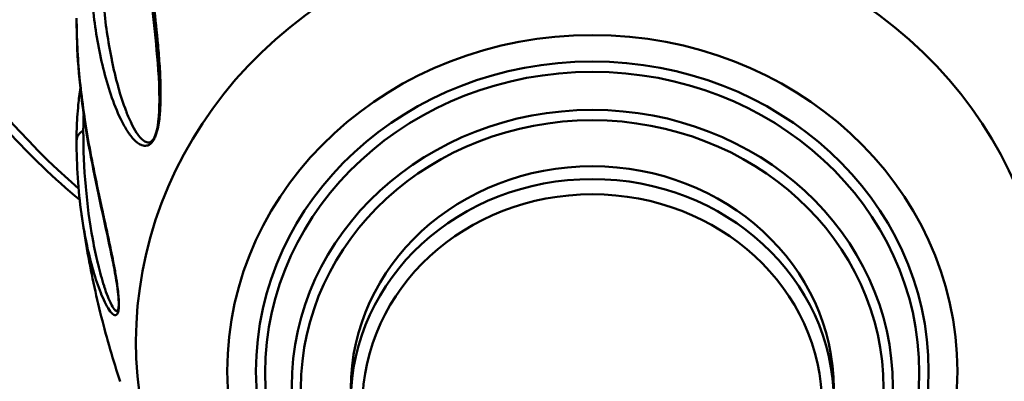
# Model space of a CAD drawing. Header units: inches. Extents: x 0.8 to 72.9, y -7.8 to 49.3.
# Tile 271 of 310: x 64.222 to 65.547, y 22.934 to 23.421. Entities that reach past the tile are written whole.
import ezdxf

# ---------------------------------------------------------------- set-up
doc = ezdxf.new("R2010")
doc.units = ezdxf.units.IN
doc.header["$MEASUREMENT"] = 0
doc.layers.add('Visible Edges(ROSSANSI)', color=7, linetype='Continuous', lineweight=50)
doc.layers.add('Visible Tangent Edges(ROSSANSI)', color=7, linetype='Continuous', lineweight=50)

msp = doc.modelspace()

# ---------------------------------------------------------------- linework, layer by layer
at = {"layer": 'Visible Edges(ROSSANSI)'}
msp.add_ellipse((64.9924, 22.9239), major_axis=(-0.325, 0), ratio=0.920845, start_param=3.141593, end_param=6.283185, dxfattribs=at)
for points, knots in [([(64.4096, 23.3129), (64.4096, 23.3411), (64.4073, 23.3649), (64.4007, 23.4331), (64.3955, 23.4734), (64.3866, 23.5623), (64.3836, 23.6091), (64.3836, 23.6535)], [0, 0, 0, 0, 0.327354, 0.327354, 0.979065, 0.979065, 1.835054, 1.835054, 1.835054, 1.835054]), ([(64.0378, 23.5295), (64.0782, 23.4357), (64.1351, 23.348), (64.2354, 23.2377), (64.2678, 23.2066), (64.3024, 23.1777)], [5.0903185, 5.0903185, 5.0903185, 5.0903185, 5.4097622, 5.4097622, 5.5460811, 5.5460811, 5.5460811, 5.5460811]), ([(64.3549, 23.0384), (64.3549, 23.0393), (64.3549, 23.0403), (64.3548, 23.0423), (64.3547, 23.0434), (64.3546, 23.0458), (64.3545, 23.0472), (64.3542, 23.0502), (64.354, 23.0518), (64.3535, 23.0563), (64.3531, 23.0591), (64.352, 23.0669), (64.3512, 23.0717), (64.3488, 23.0859), (64.347, 23.0947), (64.3411, 23.1235), (64.3371, 23.1415), (64.3226, 23.2075), (64.314, 23.2498), (64.3015, 23.3358), (64.2981, 23.3787), (64.2981, 23.4205)], [0, 0, 0, 0, 0.007759, 0.007759, 0.015766, 0.015766, 0.026412, 0.026412, 0.039566, 0.039566, 0.065014, 0.065014, 0.113732, 0.113732, 0.219196, 0.219196, 0.476739, 0.476739, 1.204697, 1.204697, 2.007966, 2.007966, 2.007966, 2.007966]), ([(64.2981, 23.2578), (64.2981, 23.2682), (64.2984, 23.2787), (64.2995, 23.2948), (64.2999, 23.3004), (64.3012, 23.3136), (64.3021, 23.3213), (64.3032, 23.3291)], [0, 0, 0, 0, 0.1976519, 0.1976519, 0.2990425, 0.2990425, 0.438992, 0.438992, 0.438992, 0.438992]), ([(64.3568, 22.9333), (64.3521, 22.9475), (64.3476, 22.9619), (64.3392, 22.991), (64.3352, 23.0058), (64.3277, 23.0357), (64.3242, 23.0508), (64.3177, 23.0813), (64.3147, 23.0967), (64.3094, 23.1274), (64.307, 23.1427), (64.3048, 23.1581)], [2.847303, 2.847303, 2.847303, 2.847303, 2.8809358, 2.8809358, 2.9145687, 2.9145687, 2.9482015, 2.9482015, 2.9818344, 2.9818344, 3.0147234, 3.0147234, 3.0147234, 3.0147234])]:
    msp.add_open_spline(points, degree=3, knots=knots, dxfattribs=at)
for points in [[(64.3034, 23.3307), (64.3034, 23.3307), (64.3034, 23.3307), (64.3034, 23.3307)], [(64.4096, 23.3127), (64.4096, 23.3128), (64.4096, 23.3128), (64.4096, 23.3129)], [(64.3047, 23.1591), (64.3003, 23.1908), (64.2981, 23.2239), (64.2981, 23.2578)]]:
    msp.add_open_spline(points, degree=3, dxfattribs=at)
at = {"layer": 'Visible Tangent Edges(ROSSANSI)'}
for centre, major_axis, start_param, end_param in [((64.9924, 23.8733), (1.0116, 0), 5.465042, 10.242921), ((64.9924, 22.9868), (-0.6143, 0), 2.672582, 6.752196), ((64.3137, 23.2578), (-0.0156, 0), 5.141323, 6.283185), ((64.9924, 22.9066), (-0.325, 0), 3.141593, 6.283185)]:
    msp.add_ellipse(centre, major_axis=major_axis, ratio=0.920845, start_param=start_param, end_param=end_param, dxfattribs=at)
for centre, major_axis in [((64.9924, 22.9473), (0.4915, 0)), ((64.9924, 22.9473), (0.4528, 0)), ((64.9924, 22.9448), (-0.4403, 0)), ((64.9924, 22.9263), (0.4047, 0)), ((64.9924, 22.9239), (-0.3922, 0)), ((64.9924, 22.9005), (-0.3094, 0))]:
    msp.add_ellipse(centre, major_axis=major_axis, ratio=0.920845, dxfattribs=at)
for points, knots in [([(64.3857, 23.6607), (64.3857, 23.6347), (64.3867, 23.6078), (64.3905, 23.5517), (64.3933, 23.5226), (64.3982, 23.4765), (64.4, 23.4607), (64.4037, 23.4279), (64.4055, 23.4109), (64.408, 23.3839), (64.4088, 23.3747), (64.4102, 23.3555), (64.4108, 23.3456), (64.4112, 23.3299), (64.4113, 23.3245), (64.4113, 23.3133), (64.4112, 23.3075), (64.4107, 23.2983), (64.4105, 23.2951), (64.4098, 23.2885), (64.4094, 23.285), (64.4083, 23.2777), (64.4075, 23.2738), (64.4058, 23.2678), (64.4051, 23.2658), (64.4036, 23.262), (64.4028, 23.2602), (64.4002, 23.2558), (64.3986, 23.2541), (64.3956, 23.2517), (64.3942, 23.2512), (64.3904, 23.2502), (64.3881, 23.2506), (64.3818, 23.2529), (64.3782, 23.2561), (64.3715, 23.2633), (64.3684, 23.2676), (64.3627, 23.2767), (64.36, 23.2816), (64.3525, 23.297), (64.3481, 23.3081), (64.3403, 23.3311), (64.3369, 23.343), (64.328, 23.3794), (64.3236, 23.4046), (64.3179, 23.4555), (64.3165, 23.4811), (64.3165, 23.5068)], [0, 0, 0, 0, 0.00507623, 0.00507623, 0.01015245, 0.01015245, 0.01269056, 0.01269056, 0.01522868, 0.01522868, 0.01649773, 0.01649773, 0.01776679, 0.01776679, 0.01840132, 0.01840132, 0.01903585, 0.01903585, 0.01935311, 0.01935311, 0.01967037, 0.01967037, 0.01998764, 0.01998764, 0.02014627, 0.02014627, 0.0203049, 0.0203049, 0.02062217, 0.02062217, 0.02093943, 0.02093943, 0.02157396, 0.02157396, 0.02284302, 0.02284302, 0.02411207, 0.02411207, 0.02538113, 0.02538113, 0.02791924, 0.02791924, 0.03045735, 0.03045735, 0.03553358, 0.03553358, 0.0406098, 0.0406098, 0.0406098, 0.0406098]), ([(64.331, 23.5175), (64.331, 23.492), (64.3322, 23.4666), (64.3345, 23.4414), (64.3345, 23.4413), (64.3346, 23.4411), (64.3346, 23.4409), (64.3369, 23.4159), (64.3405, 23.391), (64.3454, 23.3668), (64.3454, 23.3665), (64.3455, 23.3662), (64.3456, 23.3659), (64.348, 23.3541), (64.3507, 23.3424), (64.3539, 23.331), (64.3539, 23.3307), (64.354, 23.3303), (64.3541, 23.33), (64.3573, 23.3187), (64.3608, 23.3077), (64.3648, 23.2974), (64.3649, 23.297), (64.3651, 23.2966), (64.3652, 23.2963), (64.3673, 23.2909), (64.3695, 23.2858), (64.3719, 23.2809), (64.3741, 23.2764), (64.3764, 23.2721), (64.379, 23.2682), (64.3792, 23.2679), (64.3794, 23.2676), (64.3796, 23.2673), (64.3822, 23.2635), (64.3849, 23.26), (64.3882, 23.2576), (64.3884, 23.2575), (64.3886, 23.2573), (64.3888, 23.2572), (64.3904, 23.2561), (64.392, 23.2553), (64.3939, 23.2551), (64.3941, 23.2551), (64.3943, 23.2551), (64.3946, 23.2551), (64.3954, 23.2551), (64.3964, 23.2553), (64.3974, 23.2558), (64.3976, 23.2559), (64.3978, 23.256), (64.398, 23.2561), (64.3985, 23.2564), (64.3989, 23.2567), (64.3994, 23.2571), (64.4002, 23.2578), (64.4009, 23.2587), (64.4017, 23.2599), (64.4018, 23.2601), (64.402, 23.2603), (64.4021, 23.2605), (64.4028, 23.2616), (64.4035, 23.2631), (64.4041, 23.2647), (64.4047, 23.2664), (64.4053, 23.2681), (64.4057, 23.2698), (64.4058, 23.2701), (64.4059, 23.2704), (64.4059, 23.2706), (64.4068, 23.2739), (64.4073, 23.277), (64.4077, 23.28), (64.4078, 23.2805), (64.4079, 23.281), (64.4079, 23.2815), (64.4083, 23.2842), (64.4085, 23.2868), (64.4088, 23.2892), (64.4088, 23.2898), (64.4088, 23.2904), (64.4089, 23.291), (64.4091, 23.2933), (64.4092, 23.2956), (64.4093, 23.2979), (64.4093, 23.2985), (64.4093, 23.2991), (64.4094, 23.2997), (64.4095, 23.3042), (64.4096, 23.3085), (64.4096, 23.3127)], [0, 0, 0, 0, 0.00497046, 0.00497046, 0.00497046, 0.00500413, 0.00500413, 0.00500413, 0.00994093, 0.00994093, 0.00994093, 0.01000326, 0.01000326, 0.01000326, 0.01242616, 0.01242616, 0.01242616, 0.01250057, 0.01250057, 0.01250057, 0.01491139, 0.01491139, 0.01491139, 0.01499589, 0.01499589, 0.01499589, 0.0162413, 0.0162413, 0.0162413, 0.01739662, 0.01739662, 0.01739662, 0.0174819, 0.0174819, 0.0174819, 0.01863924, 0.01863924, 0.01863924, 0.01871681, 0.01871681, 0.01871681, 0.01926055, 0.01926055, 0.01926055, 0.01932442, 0.01932442, 0.01932442, 0.0195712, 0.0195712, 0.0195712, 0.01962203, 0.01962203, 0.01962203, 0.01972653, 0.01972653, 0.01972653, 0.01988186, 0.01988186, 0.01988186, 0.01990191, 0.01990191, 0.01990191, 0.02003466, 0.02003466, 0.02003466, 0.02017066, 0.02017066, 0.02017066, 0.02019251, 0.02019251, 0.02019251, 0.02045754, 0.02045754, 0.02045754, 0.02050316, 0.02050316, 0.02050316, 0.02075445, 0.02075445, 0.02075445, 0.02081382, 0.02081382, 0.02081382, 0.02105769, 0.02105769, 0.02105769, 0.02112447, 0.02112447, 0.02112447, 0.02162481, 0.02162481, 0.02162481, 0.02162481]), ([(64.2982, 23.4224), (64.2982, 23.3964), (64.2996, 23.3699), (64.3048, 23.3155), (64.3087, 23.2876), (64.3164, 23.2438), (64.3192, 23.2289), (64.3255, 23.1979), (64.329, 23.1818), (64.3345, 23.1564), (64.3364, 23.1476), (64.3403, 23.1295), (64.3424, 23.12), (64.3455, 23.105), (64.3465, 23.0998), (64.3486, 23.089), (64.3496, 23.0833), (64.3512, 23.0743), (64.3517, 23.0712), (64.3527, 23.0646), (64.3531, 23.0611), (64.354, 23.0538), (64.3545, 23.0499), (64.3549, 23.0436), (64.355, 23.0415), (64.3551, 23.0374), (64.3551, 23.0355), (64.3548, 23.0306), (64.3545, 23.0284), (64.3536, 23.0254), (64.3531, 23.0245), (64.3517, 23.0226), (64.3507, 23.0224), (64.3476, 23.023), (64.3455, 23.0251), (64.3415, 23.0304), (64.3395, 23.0337), (64.3356, 23.0411), (64.3337, 23.0452), (64.3283, 23.0582), (64.3249, 23.0679), (64.3188, 23.0883), (64.316, 23.0991), (64.3099, 23.1259), (64.307, 23.1423), (64.3047, 23.1591)], [0, 0, 0, 0, 0.00507623, 0.00507623, 0.01015245, 0.01015245, 0.01269056, 0.01269056, 0.01522868, 0.01522868, 0.01649773, 0.01649773, 0.01776679, 0.01776679, 0.01840132, 0.01840132, 0.01903585, 0.01903585, 0.01935311, 0.01935311, 0.01967037, 0.01967037, 0.01998764, 0.01998764, 0.02014627, 0.02014627, 0.0203049, 0.0203049, 0.02062217, 0.02062217, 0.02093943, 0.02093943, 0.02157396, 0.02157396, 0.02284302, 0.02284302, 0.02411207, 0.02411207, 0.02538113, 0.02538113, 0.02791924, 0.02791924, 0.03045735, 0.03045735, 0.0340324, 0.0340324, 0.0340324, 0.0340324]), ([(64.3072, 23.2708), (64.3072, 23.2454), (64.3083, 23.2204), (64.3104, 23.196), (64.3104, 23.1959), (64.3104, 23.1957), (64.3105, 23.1955), (64.3126, 23.1713), (64.3157, 23.1477), (64.3198, 23.1251), (64.3199, 23.1249), (64.3199, 23.1246), (64.32, 23.1243), (64.322, 23.1133), (64.3243, 23.1025), (64.3268, 23.0922), (64.3268, 23.0919), (64.3269, 23.0915), (64.327, 23.0912), (64.3295, 23.081), (64.3322, 23.0711), (64.3351, 23.062), (64.3352, 23.0617), (64.3353, 23.0614), (64.3354, 23.0611), (64.3369, 23.0564), (64.3385, 23.0519), (64.3401, 23.0478), (64.3416, 23.0439), (64.3432, 23.0403), (64.3448, 23.0372), (64.3449, 23.037), (64.345, 23.0367), (64.3451, 23.0365), (64.3467, 23.0334), (64.3483, 23.0308), (64.3499, 23.0293), (64.3501, 23.0292), (64.3502, 23.0291), (64.3503, 23.029), (64.351, 23.0284), (64.3518, 23.028), (64.3526, 23.0283), (64.3527, 23.0284), (64.3527, 23.0284), (64.3528, 23.0285), (64.3532, 23.0287), (64.3535, 23.0291), (64.3538, 23.0298), (64.3539, 23.03), (64.3539, 23.0301), (64.354, 23.0303), (64.3541, 23.0307), (64.3542, 23.0311), (64.3544, 23.0317), (64.3545, 23.0325), (64.3547, 23.0336), (64.3548, 23.035), (64.3548, 23.0352), (64.3548, 23.0353), (64.3548, 23.0355), (64.3548, 23.0364), (64.3549, 23.0374), (64.3549, 23.0384)], [0, 0, 0, 0, 0.00497046, 0.00497046, 0.00497046, 0.00500413, 0.00500413, 0.00500413, 0.00994093, 0.00994093, 0.00994093, 0.01000326, 0.01000326, 0.01000326, 0.01242616, 0.01242616, 0.01242616, 0.01250057, 0.01250057, 0.01250057, 0.01491139, 0.01491139, 0.01491139, 0.01499589, 0.01499589, 0.01499589, 0.0162413, 0.0162413, 0.0162413, 0.01739662, 0.01739662, 0.01739662, 0.0174819, 0.0174819, 0.0174819, 0.01863924, 0.01863924, 0.01863924, 0.01871681, 0.01871681, 0.01871681, 0.01926055, 0.01926055, 0.01926055, 0.01932442, 0.01932442, 0.01932442, 0.0195712, 0.0195712, 0.0195712, 0.01962203, 0.01962203, 0.01962203, 0.01972653, 0.01972653, 0.01972653, 0.01988186, 0.01988186, 0.01988186, 0.01990191, 0.01990191, 0.01990191, 0.01998638, 0.01998638, 0.01998638, 0.01998638])]:
    msp.add_open_spline(points, degree=3, knots=knots, dxfattribs=at)
for points in [[(64.3231, 23.4115), (64.3231, 23.4115), (64.3231, 23.4114), (64.3231, 23.4114)], [(64.3077, 23.2933), (64.3074, 23.2857), (64.3072, 23.2783), (64.3072, 23.2708)], [(64.3078, 23.296), (64.3078, 23.296), (64.3078, 23.296), (64.3078, 23.296)], [(64.4092, 23.2838), (64.4092, 23.2837), (64.4092, 23.2837), (64.4092, 23.2836)]]:
    msp.add_open_spline(points, degree=3, dxfattribs=at)

doc.saveas('drawing.dxf')
